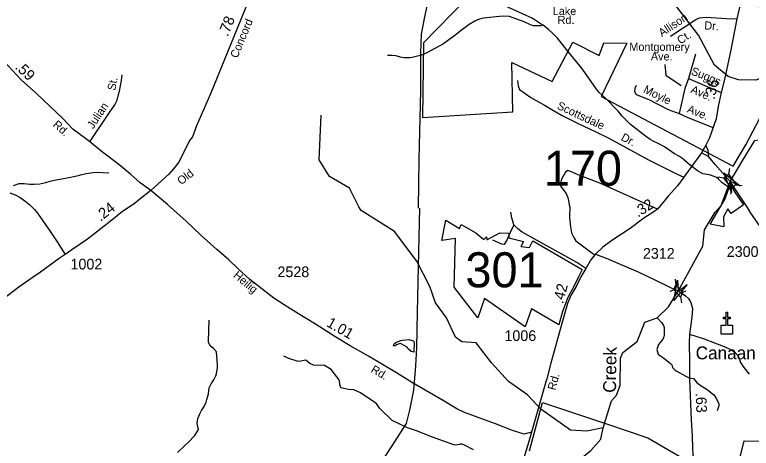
# Model space of a CAD drawing. Extents: x 1473865 to 1648260, y 639067 to 773536.
# Drawn here: x 1558820 to 1567436, y 682870 to 687941 of the extents above; entities that cross this region are included whole.
import ezdxf

# ---------------------------------------------------------------- set-up
doc = ezdxf.new("R2010")
doc.units = 0
for name, color, linetype in [('Exist Boundary Political City Limit New', 7, 'Continuous'), ('Exist Cultural Church CELL', 7, 'Continuous'), ('Exist Cultural Church Label', 7, 'Continuous'), ('Exist Hydrographic Creek Single Shore', 7, 'Continuous'), ('Exist Hydrographic Creek Single Shore Label', 7, 'Continuous'), ('Exist Hydrographic Misc Water Feature', 7, 'Continuous'), ('Exist Railroad Mainline Label', 7, 'Continuous'), ('Exist Road Non-System Type 51', 7, 'Continuous'), ('Exist Road Non-System Type 51 Label', 7, 'Continuous'), ('Exist Road Secondary Mileage Hundredths English Label', 7, 'Continuous'), ('Exist Road Secondary Structure Standard Bridge Attributed CELL', 7, 'Continuous'), ('Exist Road Secondary Structure Standard Bridge CELL', 7, 'Continuous'), ('Exist Road Secondary Structure Standard Bridge Number Label', 7, 'Continuous'), ('Exist Road Secondary Type 51 Attributed', 7, 'Continuous'), ('Exist Road Secondary Type 51 Label', 7, 'Continuous'), ('Exist Road Secondary Type 51 Number Label', 7, 'Continuous'), ('Exist Utilities Electrical Transmission Line', 7, 'Continuous'), ('Map Preparation Boundary City Limit Buffer Line', 7, 'Continuous')]:
    doc.layers.add(name, color=color, linetype=linetype)

msp = doc.modelspace()

# ---------------------------------------------------------------- linework, layer by layer
at = {"layer": 'Exist Boundary Political City Limit New'}
for points in [[(1564104.1, 688129.4), (1563603.6, 687613.6), (1563591.6, 686737.7), (1564648, 686804.1), (1564635.9, 687384.1), (1565106.8, 687160.6), (1565348.1, 687619.7), (1565656, 687462.6), (1565710.4, 687613.6), (1565982, 687607.6), (1565680.1, 686985.4), (1567225.4, 686169.8), (1567374.6, 686418.2), (1567578.5, 686813.2), (1567853.1, 687293.4), (1568038.6, 687583.4), (1568143.5, 687777.9), (1568349, 688149)], [(1567343.8, 685719), (1567202.5, 685614.6), (1567163.6, 685671.9), (1567110.5, 685577.8), (1567114.5, 685459.1), (1566956.2, 685493.3), (1567131.9, 685788.9), (1567188.2, 685954.4), (1567245.5, 685866.4), (1567343.8, 685719)], [(1563865, 685539.5), (1564022.5, 685442.6), (1564040.6, 685488), (1564213.2, 685391.1), (1564307.1, 685312.4), (1564340.5, 685342.6), (1564341.6, 685309.2), (1564495.6, 685391.9), (1564601.4, 685387.4), (1564599.1, 685329.9), (1564771.5, 685288.6), (1564741.6, 685228.8), (1564842.8, 685217.3), (1564881.6, 685296.1), (1565459.6, 684959.9), (1565417.1, 684877.1), (1565386.2, 684816.7), (1565340, 684726.5), (1565307.5, 684662.9), (1565283.5, 684613.5), (1565257.4, 684553.1), (1565226.5, 684468.2), (1565183.2, 684312), (1564867.2, 684502.9), (1564792.1, 684289.4), (1564314.2, 684622.2), (1564237.5, 684394.6), (1563961.9, 684755.1), (1563977, 685324.4), (1563816.5, 685300.2), (1563865, 685539.5)], [(1564841, 682839.1), (1564994.5, 683405), (1565741.1, 683155.8), (1566226, 682992.6), (1566768.5, 682675.4)], [(1567208.5, 682375), (1567352.5, 682958.5), (1567696, 682951.8)]]:
    msp.add_lwpolyline(points, dxfattribs=at)
at = {"layer": 'Exist Cultural Church CELL'}
msp.add_lwpolyline([(1567085.6, 684309.8), (1567142.5, 684309.9), (1567142.5, 684386), (1567110.5, 684386), (1567110.5, 684402), (1567142.5, 684402), (1567142.5, 684462.1), (1567158.5, 684462.1), (1567158.5, 684402), (1567190.5, 684402), (1567190.5, 684386), (1567158.5, 684386), (1567158.5, 684309.9), (1567216.2, 684309.8), (1567216.2, 684203.3), (1567085.6, 684203.3)], close=True, dxfattribs=at)
at = {"layer": 'Exist Hydrographic Creek Single Shore'}
for points in [[(1567015.8, 685632.6), (1567083.7, 685708.3), (1567187.9, 685992.1), (1567324.7, 686222.1), (1567478.7, 686468.4), (1567511.7, 686477.6)], [(1565704.7, 683110.3), (1565800.7, 683423.4), (1565859.6, 683491.1), (1565903.7, 683605.1), (1565907.7, 683923.4), (1565933.7, 683988.5), (1566102.7, 684119.7), (1566189.7, 684344.5), (1566335.2, 684395.4), (1566466.7, 684522.7), (1566582.5, 684708.7), (1566868.7, 685233.4), (1566888.7, 685426.7), (1567015.8, 685632.6)], [(1564237, 680987.7), (1564372, 681025.4), (1564390.6, 681068.8), (1564518.5, 681141.4), (1564559.3, 681206.4), (1564668.1, 681306.9), (1564713.2, 681378.6), (1564864.6, 681571.3), (1564925.6, 681684.9), (1564919.7, 681885.3), (1565012.7, 682001.6), (1565065.7, 682141.6), (1565157.6, 682198.9), (1565316.6, 682238.3), (1565468.7, 682353.5), (1565511.7, 682454.3), (1565503.3, 682480.9), (1565423.9, 682536.7), (1565357.9, 682587.4), (1565356.3, 682679.8), (1565558.6, 682844), (1565677.6, 682976.2), (1565704.7, 683110.3)]]:
    msp.add_lwpolyline(points, dxfattribs=at)
at = {"layer": 'Exist Hydrographic Misc Water Feature'}
for points in [[(1567815.7, 687298.6), (1567488.8, 687177.2), (1567288.7, 687181.3), (1567164.7, 687216.6), (1567007.7, 687351.1), (1566820.7, 687702.8), (1566387.7, 688269.5), (1566379.7, 688335.3), (1566157.8, 688546.6), (1565867.7, 688624.7), (1565660.7, 688737.2), (1565421.7, 688942.2), (1565347.7, 688976.6), (1565213.7, 688953.1)], [(1564991, 687823.4), (1564909.7, 687876.8), (1564872, 687899.7), (1564802.7, 687931.4), (1564555.1, 688043.1), (1564535.1, 688051.8), (1564368.5, 688119.1), (1564356.7, 688123.5), (1564320.8, 688135.7), (1564295.1, 688144.4), (1564247.4, 688157.7), (1564156.1, 688194), (1563993.6, 688267), (1563934.3, 688298.6), (1563906.5, 688314.7), (1563882.8, 688331.6), (1563855.3, 688351.8), (1563839.7, 688364.5), (1563824, 688381.2), (1563792.5, 688409.8), (1563776.8, 688422.4), (1563755.2, 688436.8), (1563725.5, 688455.4), (1563717.6, 688457.2)], [(1564991, 687823.4), (1564980.2, 687809.7), (1564932.2, 687810.7), (1564916.2, 687811), (1564884.2, 687811.6), (1564844.4, 687825.6), (1564779, 687857.3), (1564767, 687862.4), (1564606.3, 687919.8), (1564542.4, 687925.2), (1564490.3, 687922.2), (1564305.7, 687900.5), (1564257.6, 687889.1), (1564233.2, 687879.8), (1564201.1, 687865.7), (1564136.1, 687825.9), (1564026.3, 687744.4), (1563979.4, 687707.6), (1563900, 687646.9), (1563835, 687600.6), (1563632.7, 687492.3), (1563578.6, 687467.9), (1563469.3, 687442.2), (1563447.1, 687438.5), (1563423.3, 687437.4), (1563375.1, 687438.4), (1563351.1, 687440.5), (1563327.2, 687445.1), (1563321.4, 687450.1), (1563279.6, 687458.4), (1563235.7, 687463.4), (1563181.5, 687465.3)], [(1567167.9, 685934.7), (1567158.4, 685933.3), (1567136.8, 685947.7), (1567093.5, 685980.5), (1567054.3, 686017.4), (1567028.6, 686036), (1567000.9, 686048.9), (1566947.4, 686068), (1566871.6, 686081.9), (1566808.2, 686115.1), (1566719.7, 686182.5), (1566698.2, 686201.1), (1566668.6, 686227.9), (1566619.4, 686267.5), (1566597.6, 686281.8), (1566536.5, 686312.7), (1566421.3, 686394.6), (1566346.9, 686433), (1566295.6, 686458.7), (1566251.9, 686483.3), (1566212.5, 686512), (1566198.8, 686522.2), (1566023.7, 686658.6), (1565927.5, 686755.8), (1565879, 686811.7), (1565730, 686963.3), (1565694.9, 686996), (1565651.7, 687036.2), (1565624.3, 687068.8), (1565535, 687198.6), (1565449.7, 687320.9), (1565340.5, 687451.2), (1565258.6, 687553), (1565169.5, 687667.2), (1565114.2, 687720.8), (1565067.3, 687766.1), (1565002.4, 687817.4), (1564991, 687823.4)], [(1562845, 685693), (1562734.6, 685911.1), (1562503.6, 686050.3), (1562381.6, 686243.1), (1562405.7, 686767.8)], [(1558804.3, 685944.5), (1558872.9, 685966.9), (1558928.9, 685965.8), (1559000.7, 685958.5), (1559048.7, 685957.6), (1559113.1, 685963.7), (1559185.4, 685978.6), (1559233.7, 685993.2), (1559282, 686007), (1559415.1, 686029), (1559565.3, 686062), (1559589.5, 686069.8), (1559653.8, 686084), (1559736.1, 686094.7), (1559776.3, 686098), (1559848.3, 686094.9), (1559920.2, 686090.2)], [(1565704.7, 683110.3), (1565511.7, 683071.4), (1565320.6, 683081.9), (1564973.7, 683328.5), (1564817.7, 683495.8), (1564595.7, 683651.2), (1564398.6, 683868.6), (1564218.7, 684105.3), (1564051.7, 684115.2), (1563977.7, 684169.2), (1563872.7, 684394.5), (1563741.6, 684571.1), (1563677.7, 684762.8), (1563523.7, 685058.1), (1563261.7, 685404.7), (1562873.7, 685652.2), (1562845, 685693)], [(1560725.1, 682819.5), (1560804, 682898.5), (1560850.4, 682938), (1560926.6, 683021.2), (1560970.2, 683088.6), (1560955, 683160.8), (1560963.6, 683216.7), (1560984.2, 683272.5), (1561004.6, 683312.3), (1561037.2, 683359.9), (1561057.7, 683407.6), (1561068.1, 683439.5), (1561087.9, 683507.8), (1561095.7, 683575.2), (1561119.1, 683622), (1561148.7, 683670.6), (1561173.3, 683718.3), (1561181.5, 683742.2), (1561190.3, 683814.1), (1561190.6, 683846.1), (1561180.3, 683998.3), (1561148.8, 684034.6), (1561105.1, 684067.2), (1561085.5, 684111.4), (1561091.1, 684255.4), (1561094.4, 684367.3)], [(1566335.2, 684395.4), (1566388.1, 684339.6), (1566409.8, 684305.3), (1566415.5, 684281.3), (1566419, 684241.3), (1566416.5, 684193.3), (1566408.1, 684163.4), (1566391.8, 684129.6), (1566351.2, 684082), (1566330.6, 684026.3), (1566346, 683970.1), (1566413.6, 683925.3), (1566469, 683882.6), (1566492.8, 683862.3), (1566506.7, 683844.2), (1566516.4, 683816.1), (1566538.1, 683791.8), (1566556, 683777.6), (1566671.3, 683714.2), (1566711.1, 683693.8), (1566759, 683685.2), (1566797.1, 683644.8), (1566838.2, 683608.3), (1566921.7, 683559.3), (1566993.1, 683500.5), (1567020.6, 683464.2), (1567055.9, 683389.7), (1567055.6, 683365.7), (1567036.9, 683310)], [(1563487.6, 683995.9), (1563458.6, 684001.2), (1563427.4, 684030.7), (1563415.9, 684041.6), (1563409.5, 684051.6), (1563332.9, 684094.1), (1563305.4, 684089.5), (1563296.3, 684085.5), (1563285.4, 684079), (1563268.7, 684070.1), (1563251.3, 684068.6), (1563245.4, 684070.3), (1563249.6, 684077), (1563260.6, 684091.7), (1563266.6, 684099.1), (1563285.8, 684112.9), (1563336.6, 684129.7), (1563355.8, 684134.4), (1563429.7, 684140.9), (1563467.7, 684130.5), (1563479.3, 684126.2), (1563489.1, 684117.8), (1563491.5, 684108.6), (1563487.6, 683995.9)], [(1564187.9, 682851.6), (1564081.4, 682908.4), (1564053.4, 682916.7), (1564029.4, 682917), (1564021.4, 682913), (1563973.4, 682907.6), (1563957.4, 682909.8), (1563706.3, 683000.8), (1563519, 683074.9), (1563415.3, 683108.2), (1563234.9, 683193.8), (1563087.7, 683338), (1563054.2, 683384.4), (1563032.5, 683404.7), (1562863.6, 683518.6), (1562786.5, 683555.5), (1562724.1, 683556.2), (1562636.2, 683577.3), (1562627.8, 683603.6), (1562614.5, 683670.7), (1562520.6, 683790.6), (1562443, 683839.6), (1562427.1, 683841.7), (1562395.1, 683838.1), (1562315, 683841.1), (1562273.9, 683862.2), (1562224.8, 683902.1), (1562147.5, 683887), (1562123.5, 683887.3), (1562027.8, 683920.4), (1561968, 683949.1)]]:
    msp.add_lwpolyline(points, dxfattribs=at)
at = {"layer": 'Exist Road Non-System Type 51'}
for p, q in [((1566783.1, 687479.6), (1566700.3, 687196.3)), ((1566700.3, 687196.3), (1567084.4, 687033.1))]:
    msp.add_line(p, q, dxfattribs=at)
for points in [[(1566493.2, 687688.5), (1566789.1, 687885.6), (1566829.5, 687903.2), (1566909.5, 687912.4), (1567145.5, 687898.1), (1567266.7, 687893.8)], [(1559698.9, 686452.9), (1559929.2, 686797.3), (1559989.6, 686886.2), (1560019.6, 686942.4), (1560035.1, 687006.3), (1560044.8, 687047.5), (1560069.8, 687172.2), (1560075.8, 687237.7)], [(1566700.3, 687196.3), (1566661.1, 687078.6), (1566592.2, 686785.3)], [(1564701.3, 687170.7), (1564708.6, 687108.5), (1564724.4, 687066.4), (1564857.3, 686971), (1565018.6, 686883.3), (1565215.6, 686767.3), (1565412.7, 686669.3), (1565617.8, 686573.1), (1565761, 686499.7), (1566240.8, 686240.7), (1566562.7, 686080.3), (1566649.4, 686043)], [(1566091.4, 687114.6), (1566075, 687076.7), (1566070.5, 687042.7), (1566088.3, 687008.6), (1566237.8, 686950.9), (1566464.7, 686832.7), (1566592.2, 686785.3)], [(1566592.2, 686785.3), (1566685.8, 686744.4), (1566988.6, 686620.8)], [(1566941.5, 686277.6), (1566930.2, 686351.6), (1566904.7, 686416.2)], [(1566340.3, 685667.5), (1565663.9, 685972.4), (1565432.6, 686061), (1565323.1, 686108), (1565289.1, 686118.3), (1565262.9, 686098.6), (1565216.2, 686017.1), (1565203.6, 685969.1), (1565206.4, 685940.7), (1565219.1, 685915), (1565270.5, 685850.5), (1565295.8, 685790.2), (1565307.7, 685718.3), (1565312.2, 685691), (1565311.1, 685587), (1565310.9, 685568.8), (1565319.9, 685458.6), (1565333.3, 685388.5), (1565360.8, 685336.3), (1565384.7, 685298), (1565541.6, 685180.6), (1565607.3, 685134.4)], [(1564657.9, 685484.8), (1564636.5, 685567.1), (1564623.2, 685631.2)], [(1564657.9, 685484.8), (1564615.1, 685395.2), (1564582.3, 685311.4), (1564543.8, 685253.8), (1564517.8, 685256.1), (1564414.1, 685305)], [(1565501.2, 684973.7), (1565396.3, 685041.9), (1564757.1, 685395.9), (1564705.5, 685436.4), (1564657.9, 685484.8)], [(1566714, 684205.7), (1566885.8, 684149.8), (1567006.8, 684101.7), (1567120.3, 684060.4), (1567194, 684025.3), (1567239.6, 683996.7), (1567281.7, 683951.3), (1567311.9, 683871.6), (1567349.4, 683813.2), (1567410.5, 683736.4)]]:
    msp.add_lwpolyline(points, dxfattribs=at)
at = {"layer": 'Exist Road Non-System Type 51 Label'}
msp.add_lwpolyline([(1566426.6, 687358.2), (1566437.2, 687236), (1566617.8, 687113.8)], dxfattribs=at)
at = {"layer": 'Exist Road Secondary Structure Standard Bridge Attributed CELL'}
for points in [[(1567204.4, 685863.2), (1567115.6, 686090.3), (1567306.1, 685938), (1567187.9, 685992.1)], [(1566687.4, 684785.4), (1566531.4, 684598), (1566572.8, 684838.3), (1566582.5, 684708.7)]]:
    msp.add_lwpolyline(points, close=True, dxfattribs=at)
at = {"layer": 'Exist Road Secondary Structure Standard Bridge CELL'}
for p, q in [((1567182, 686143.2), (1567171.6, 686075)), ((1567046.6, 686043.5), (1567114.8, 686033.2)), ((1567205.4, 685912.2), (1567195.1, 685844)), ((1567261, 685953.2), (1567329.2, 685942.8)), ((1566546.5, 684848.5), (1566555.1, 684780.9)), ((1566488.5, 684708.3), (1566530.8, 684722)), ((1566633.8, 684697.3), (1566676, 684711.1)), ((1566610, 684639.8), (1566618.6, 684572.2))]:
    msp.add_line(p, q, dxfattribs=at)
for points in [[(1567171.6, 686075), (1567261.2, 685953.4), (1567204.4, 685911.5), (1567114.8, 686033.2)], [(1566555.1, 684780.9), (1566633.9, 684697.6), (1566609.5, 684638.7), (1566530.8, 684722)]]:
    msp.add_lwpolyline(points, close=True, dxfattribs=at)
at = {"layer": 'Exist Road Secondary Type 51 Attributed'}
for points in [[(1561768.9, 689671.9), (1561694.3, 688887.6), (1561655.2, 688497.3), (1561645.5, 688392.1), (1561624.7, 688326.4), (1561584.3, 688185.1), (1561111, 687015.1), (1560948, 686642.2), (1560897.6, 686513.2), (1560864, 686470.6), (1560788.7, 686318), (1560734.8, 686213.1), (1560676.6, 686139.3), (1560621.7, 686074.4), (1560411.4, 685884.3)], [(1567337, 688203.9), (1567307.9, 688059.1), (1567266.7, 687893.8), (1567195.7, 687531.1), (1567123.3, 687184.3), (1567084.4, 687033.1), (1567047.2, 686865.7), (1567024.5, 686722.1), (1566946.2, 686501.6), (1566904.7, 686416.2), (1566855, 686327.1)], [(1560411.4, 685884.3), (1560289, 685976.6), (1560176.9, 686072.7), (1560039, 686187.4), (1559845.6, 686335.2), (1559698.9, 686452.9), (1559664.3, 686480.7), (1559500.5, 686603.9), (1559381.5, 686726.5), (1559072.6, 687019.8), (1558893.1, 687179.6), (1558741.3, 687341.7), (1558590.9, 687491.1), (1558453.4, 687625.8), (1558328.7, 687761.6), (1558253, 687831), (1558099.9, 687994.9)], [(1566855, 686327.1), (1566717.4, 686139.8), (1566649.4, 686043), (1566571.5, 685938.5), (1566465.6, 685818.7), (1566340.3, 685667.5), (1566297.5, 685636.2), (1566180.7, 685562), (1566018.3, 685442.3), (1565805.9, 685300.7), (1565699.9, 685220.9), (1565614.8, 685141.4)], [(1567187.9, 685992.1), (1567012.6, 686190.9), (1566941.5, 686277.6), (1566855, 686327.1)], [(1567687.6, 685253.3), (1567432.1, 685621.4), (1567392.3, 685687.1), (1567187.9, 685992.1)], [(1558763.5, 685857.2), (1558826.6, 685832.7), (1558882.7, 685802.9), (1558937, 685766.2), (1558996.6, 685717.1), (1559052.7, 685662.8), (1559087.7, 685620.8), (1559149.1, 685531.5), (1559236.7, 685403.6), (1559315.6, 685286.3), (1559411.5, 685137.4)], [(1560411.4, 685884.3), (1560281.5, 685782.7), (1560218.4, 685728.9), (1560081.4, 685638.1), (1559934.4, 685523.4), (1559670, 685317), (1559488.7, 685190.6), (1559411.5, 685137.4)], [(1564866.8, 683059.2), (1564780.1, 683037.1), (1564642.4, 683076.3), (1564442.9, 683154.2), (1564082.1, 683289.6), (1563992.3, 683330.4), (1563845, 683419.8), (1563472.8, 683635.4), (1563285.7, 683753.1), (1562959.4, 683946.1), (1562742.4, 684068.2), (1562577.2, 684169.8), (1562339.8, 684323.3), (1562137.6, 684443), (1561983.9, 684538.2), (1561852.6, 684625.3), (1561570.7, 684845.2), (1561431.8, 684968.7), (1561325.6, 685073.2), (1561185.6, 685194.9), (1560997.1, 685360.8), (1560824.3, 685526.4), (1560606, 685722.7), (1560411.4, 685884.3)], [(1559411.5, 685137.4), (1559339.8, 685087.9), (1559122.3, 684930.1), (1559023.5, 684864.8), (1558868.6, 684754.3), (1558683.2, 684616), (1558578.6, 684540.9), (1558479.9, 684479.8), (1558252.3, 684303.9), (1558153.5, 684216.9), (1557971.1, 684054.1), (1557771.6, 683846), (1557569.4, 683652.1), (1557396.1, 683445.6), (1557028.7, 683076.8), (1556920.3, 682962.9)], [(1565614.8, 685141.4), (1565607.3, 685134.4), (1565560.4, 685073.2), (1565501.2, 684973.7), (1565444, 684876.4), (1565386.4, 684763.1), (1565331.2, 684663.8), (1565288, 684564.4), (1565210.5, 684301.5), (1565091, 683866.7), (1565043.7, 683683.5), (1565034.4, 683647.3), (1564866.8, 683059.2)], [(1565614.8, 685141.4), (1565740.1, 685092.9), (1566114.9, 684935.7), (1566309.8, 684839.1), (1566582.5, 684708.7)], [(1566582.5, 684708.7), (1566616.9, 684689.2), (1566667.7, 684651.9), (1566703.2, 684621.9), (1566730.6, 684573.5), (1566747.9, 684505.3), (1566740.4, 684403.4), (1566727.1, 684289.4), (1566714, 684205.7), (1566708.7, 684103.7), (1566713.9, 683881.5), (1566715.3, 683677.4), (1566733.4, 683203), (1566744.9, 683010.7), (1566747.4, 682876.8), (1566752.2, 682790.6), (1566773.4, 682720.4), (1566798.7, 682661.8), (1566853.9, 682605.1), (1566957.2, 682533.8), (1567207.6, 682410.4), (1567297, 682359.2), (1567438.2, 682287.3)], [(1564866.8, 683059.2), (1564835.5, 682947.6), (1564741.5, 682642.7), (1564679.2, 682451.5), (1564618.4, 682244.2), (1564547.8, 682028.9), (1564516.2, 681900.9), (1564500.6, 681781.4), (1564495.5, 681700.1), (1564477.6, 681535.7), (1564490.3, 681419.6), (1564500.4, 681261.2), (1564518.5, 681141.4)]]:
    msp.add_lwpolyline(points, dxfattribs=at)
at = {"layer": 'Exist Utilities Electrical Transmission Line'}
for points in [[(1563545, 685679.1), (1563551.4, 686246.2), (1563569.2, 687056.3), (1563571.6, 687492.3), (1563578.9, 687714.2), (1563613.4, 687897.8), (1563718.8, 688388.3), (1563764, 688603.7), (1563772.6, 688781.6), (1563796.5, 689319.4), (1563812.6, 689603.2), (1563829.3, 689923.1), (1563840.4, 690134.9), (1563849.5, 690346.9), (1563870.6, 690836.7), (1563911.7, 691456.3), (1563925.2, 691698.2), (1563935.3, 691852.1), (1563925.9, 691882.1)], [(1563553.9, 685679), (1563544.4, 685168.5), (1563526.9, 684462.5), (1563518.5, 684046.5), (1563508.2, 683834.6), (1563485.2, 683548.7), (1563438.7, 683317.2), (1563399, 683161.7), (1563230.2, 682899.4), (1562955.6, 682478.3), (1562632.2, 681979.8), (1562294.5, 681451.6), (1561852.8, 680754.3), (1561454, 680118.5), (1561048.9, 679456.9), (1560594.8, 678721.8), (1560228.6, 678106.7)]]:
    msp.add_lwpolyline(points, dxfattribs=at)
at = {"layer": 'Map Preparation Boundary City Limit Buffer Line'}
for points in [[(1564104.1, 688129.4), (1563603.6, 687613.6), (1563591.6, 686737.7), (1564648, 686804.1), (1564635.9, 687384.1), (1565106.8, 687160.6), (1565348.1, 687619.7), (1565656, 687462.6), (1565710.4, 687613.6), (1565982, 687607.6), (1565680.1, 686985.4), (1567225.4, 686169.8), (1567374.6, 686418.2), (1567578.5, 686813.2), (1567853.1, 687293.4), (1568038.6, 687583.4), (1568143.5, 687777.9), (1568349, 688149)], [(1567343.8, 685719), (1567202.5, 685614.6), (1567163.6, 685671.9), (1567110.5, 685577.8), (1567114.5, 685459.1), (1566956.2, 685493.3), (1567131.9, 685788.9), (1567188.2, 685954.4), (1567245.5, 685866.4), (1567343.8, 685719)], [(1563865, 685539.5), (1564022.5, 685442.6), (1564040.6, 685488), (1564213.2, 685391.1), (1564307.1, 685312.4), (1564340.5, 685342.6), (1564341.6, 685309.2), (1564495.6, 685391.9), (1564601.4, 685387.4), (1564599.1, 685329.9), (1564771.5, 685288.6), (1564741.6, 685228.8), (1564842.8, 685217.3), (1564881.6, 685296.1), (1565459.6, 684959.9), (1565417.1, 684877.1), (1565386.2, 684816.7), (1565340, 684726.5), (1565307.5, 684662.9), (1565283.5, 684613.5), (1565257.4, 684553.1), (1565226.5, 684468.2), (1565183.2, 684312), (1564867.2, 684502.9), (1564792.1, 684289.4), (1564314.2, 684622.2), (1564237.5, 684394.6), (1563961.9, 684755.1), (1563977, 685324.4), (1563816.5, 685300.2), (1563865, 685539.5)], [(1564841, 682839.1), (1564994.5, 683405), (1565741.1, 683155.8), (1566226, 682992.6), (1566768.5, 682675.4)], [(1567208.5, 682375), (1567352.5, 682958.5), (1567696, 682951.8)]]:
    msp.add_lwpolyline(points, dxfattribs=at)

# ---------------------------------------------------------------- texts
at = {"layer": 'Exist Cultural Church Label'}
msp.add_text('Canaan Church', height=150, dxfattribs=at).set_placement((1566785.9, 683910.5))
at = {"layer": 'Exist Hydrographic Creek Single Shore Label'}
msp.add_text('Creek', height=150, rotation=89.28038, dxfattribs=at).set_placement((1565853.4, 683518.4))
at = {"layer": 'Exist Railroad Mainline Label'}
msp.add_text('Norfolk', height=150, rotation=305.05116, dxfattribs=at).set_placement((1567325.9, 688304.1))
at = {"layer": 'Exist Road Non-System Type 51 Label'}
for s, p in [('Lake', (1565113.7, 687936.7)), ('Rd.', (1565170.6, 687832.6)), ('Montgomery', (1566010, 687517.7)), ('Ave.', (1566261.4, 687406.1))]:
    msp.add_text(s, height=95, dxfattribs=at).set_placement(p)
for s, rotation, p in [('Allison', 33.66778, (1566390.6, 687679.3)), ('Dr.', 356.51506, (1566884.6, 687769.5)), ('Ct.', 33.66778, (1566607, 687591)), ('Suggs', 338.03921, (1566723.9, 687245.1)), ('St.', 78.64412, (1559994.7, 687048.3)), ('Moyle', 333.58615, (1566166, 687035.9)), ('Ave.', 336.02457, (1566719.6, 687033.5)), ('Julian', 56.23123, (1559736.9, 686598.3)), ('Scottsdale', 334.87871, (1565155.5, 686844.2)), ('Ave.', 337.66835, (1566678.5, 686803.8)), ('Dr.', 331.63706, (1565903.9, 686478.5))]:
    msp.add_text(s, height=95, rotation=rotation, dxfattribs=at).set_placement(p)
at = {"layer": 'Exist Road Secondary Mileage Hundredths English Label'}
for s, rotation, p in [('.78', 67.97657, (1561311.7, 687677.9)), ('.59', 316.49463, (1558815.3, 687318.8)), ('.36', 78.19796, (1567007.3, 686942.8)), ('.24', 37.97413, (1559823, 685518)), ('.32', 32.33433, (1566111.2, 685567.8)), ('.42', 75.53289, (1565233.7, 684552.8)), ('1.01', 330.21771, (1562456.8, 684302.8)), ('.63', 272.17635, (1566785.8, 683515.6))]:
    msp.add_text(s, height=125, rotation=rotation, dxfattribs=at).set_placement(p)
at = {"layer": 'Exist Road Secondary Structure Standard Bridge Number Label'}
for s, p in [('170', (1565008.9, 685940.3)), ('301', (1564092.3, 684752.5))]:
    msp.add_text(s, height=410.1, dxfattribs=at).set_placement(p)
at = {"layer": 'Exist Road Secondary Type 51 Label'}
for s, rotation, p in [('Concord', 67.29318, (1561423.7, 687425.5)), ('Rd.', 317.85594, (1559258.4, 686645)), ('Old', 37.81145, (1560766.7, 685945.8)), ('Heilig', 319.78985, (1561369.1, 684879.3)), ('Rd.', 329.38243, (1562978.7, 683766.5)), ('Rd.', 74.09721, (1565141.9, 683542.6))]:
    msp.add_text(s, height=95, rotation=rotation, dxfattribs=at).set_placement(p)
at = {"layer": 'Exist Road Secondary Type 51 Number Label'}
for s, p in [('2312', (1566169, 685087)), ('2300', (1567149.6, 685108.3)), ('1002', (1559472.3, 684961.6)), ('2528', (1561893.2, 684871.6)), ('1006', (1564548.8, 684124.9))]:
    msp.add_text(s, height=125, dxfattribs=at).set_placement(p)

doc.saveas('drawing.dxf')
